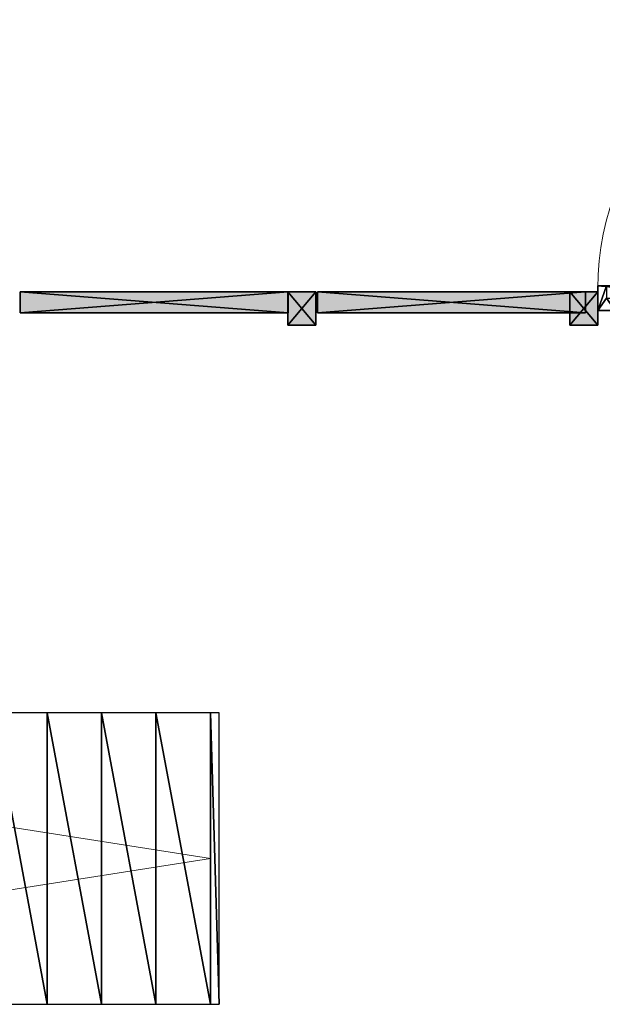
# Model space of a CAD drawing. Header units: inches. Extents: x 15 to 546804, y -66 to 267312.
# Tile 451 of 478: x 459926 to 462282, y 131466 to 135450. Entities that reach past the tile are written whole.
import ezdxf

# ---------------------------------------------------------------- set-up
doc = ezdxf.new("R2010")
doc.units = ezdxf.units.IN
doc.header["$MEASUREMENT"] = 0

msp = doc.modelspace()

# ---------------------------------------------------------------- hatches: boundary and pattern name
at = {"lineweight": 20}
h = msp.add_hatch(color=7, dxfattribs=at)
h.dxf.hatch_style = 1
h.paths.add_polyline_path([(462151.5, 134348.2), (461129.8, 134348.2), (461129.8, 134263.2), (462151.5, 134263.2)])
h.paths.add_polyline_path([(461010.7, 134348.2), (459927.5, 134348.2), (459927.5, 134263.2), (461010.7, 134263.2)])
h.paths.add_polyline_path([(459809.9, 134348.2), (458725.1, 134348.2), (458725.1, 134263.2), (459809.9, 134263.2)])
h = msp.add_hatch(color=7, dxfattribs=at)
h.dxf.hatch_style = 1
h.paths.add_polyline_path([(461123.5, 134348.2), (461010.7, 134348.2), (461010.7, 134213.2), (461123.5, 134213.2)])
h = msp.add_hatch(color=7, dxfattribs=at)
h.dxf.hatch_style = 1
h.paths.add_polyline_path([(462264.3, 134348.2), (462151.5, 134348.2), (462151.5, 134213.2), (462264.3, 134213.2)])

# ---------------------------------------------------------------- linework, layer by layer
at = {"color": 7}
for p, q in [((459927.5, 134263.2, 2930), (459927.5, 134348.2, 2930)), ((459927.5, 134348.2, 2930), (461012.3, 134348.2, 2930)), ((459927.5, 134263.2, 3000), (459927.5, 134348.2, 3000)), ((459927.5, 134348.2, 3000), (461012.3, 134348.2, 3000)), ((459927.5, 134348.2, 3000), (459927.5, 134348.2, 2930)), ((459927.5, 134263.2, 2680), (459927.5, 134348.2, 2680)), ((459927.5, 134348.2, 2680), (461012.3, 134348.2, 2680)), ((459927.5, 134263.2, 2700), (459927.5, 134348.2, 2700)), ((459927.5, 134348.2, 2700), (461012.3, 134348.2, 2700)), ((459927.5, 134348.2, 2700), (459927.5, 134348.2, 2680)), ((459927.5, 134348.2, 2680), (461012.3, 134348.2, 2680)), ((459927.5, 134263.2, 2680), (459927.5, 134348.2, 2680)), ((459927.5, 134348.2, 300), (459927.5, 134348.2, 2680)), ((459927.5, 134263.2, 300), (459927.5, 134348.2, 300)), ((459927.5, 134348.2, 300), (461012.3, 134348.2, 300)), ((461010.7, 134348.2, 3500), (461123.5, 134348.2, 3500)), ((461010.7, 134213.2, 3500), (461010.7, 134348.2, 3500)), ((461010.7, 134348.2, 300), (461010.7, 134348.2, 3500)), ((461010.7, 134213.2, 300), (461010.7, 134348.2, 300)), ((461010.7, 134348.2, 300), (461123.5, 134348.2, 300)), ((461012.3, 134348.2, 2930), (461012.3, 134263.2, 2930)), ((461012.3, 134348.2, 3000), (461012.3, 134263.2, 3000)), ((461012.3, 134348.2, 3000), (461012.3, 134348.2, 2930)), ((461012.3, 134348.2, 2680), (461012.3, 134263.2, 2680)), ((461012.3, 134348.2, 2700), (461012.3, 134263.2, 2700)), ((461012.3, 134348.2, 2700), (461012.3, 134348.2, 2680)), ((461012.3, 134348.2, 2680), (461012.3, 134263.2, 2680)), ((461012.3, 134348.2, 300), (461012.3, 134348.2, 2680)), ((461012.3, 134348.2, 300), (461012.3, 134263.2, 300)), ((461123.5, 134348.2, 3500), (461123.5, 134213.2, 3500)), ((461123.5, 134348.2, 300), (461123.5, 134213.2, 300)), ((461123.5, 134348.2, 300), (461123.5, 134348.2, 3500)), ((461129.8, 134263.2, 2930), (461129.8, 134348.2, 2930)), ((461129.8, 134348.2, 2930), (462214.7, 134348.2, 2930)), ((461129.8, 134263.2, 3000), (461129.8, 134348.2, 3000)), ((461129.8, 134348.2, 3000), (462214.7, 134348.2, 3000)), ((461129.8, 134348.2, 3000), (461129.8, 134348.2, 2930)), ((461129.8, 134263.2, 2680), (461129.8, 134348.2, 2680)), ((461129.8, 134348.2, 2680), (462214.7, 134348.2, 2680)), ((461129.8, 134263.2, 2700), (461129.8, 134348.2, 2700)), ((461129.8, 134348.2, 2700), (462214.7, 134348.2, 2700)), ((461129.8, 134348.2, 2700), (461129.8, 134348.2, 2680)), ((461129.8, 134348.2, 2680), (462214.7, 134348.2, 2680)), ((461129.8, 134263.2, 2680), (461129.8, 134348.2, 2680)), ((461129.8, 134348.2, 300), (461129.8, 134348.2, 2680)), ((461129.8, 134263.2, 300), (461129.8, 134348.2, 300)), ((461129.8, 134348.2, 300), (462214.7, 134348.2, 300)), ((462151.5, 134348.2, 9700), (462264.3, 134348.2, 9700)), ((462151.5, 134213.2, 9700), (462151.5, 134348.2, 9700)), ((462151.5, 134348.2, 6500), (462151.5, 134348.2, 9700)), ((462151.5, 134213.2, 6500), (462151.5, 134348.2, 6500)), ((462151.5, 134348.2, 6500), (462264.3, 134348.2, 6500)), ((462214.7, 134348.2, 2930), (462214.7, 134263.2, 2930)), ((462214.7, 134348.2, 3000), (462214.7, 134263.2, 3000)), ((462214.7, 134348.2, 3000), (462214.7, 134348.2, 2930)), ((462214.7, 134348.2, 2680), (462214.7, 134263.2, 2680)), ((462214.7, 134348.2, 2700), (462214.7, 134263.2, 2700)), ((462214.7, 134348.2, 2700), (462214.7, 134348.2, 2680)), ((462214.7, 134348.2, 2680), (462214.7, 134263.2, 2680)), ((462214.7, 134348.2, 300), (462214.7, 134348.2, 2680)), ((462214.7, 134348.2, 300), (462214.7, 134263.2, 300)), ((462299.3, 134372.7, 6130), (462264.3, 134372.7, 6130)), ((462264.3, 134372.7, 6130), (462264.3, 134372.7, 6200)), ((462264.3, 134372.7, 6200), (463350.7, 134372.7, 6200)), ((462264.3, 134272.7, 6130), (462264.3, 134372.7, 6130)), ((462264.3, 134272.7, 6200), (462264.3, 134372.7, 6200)), ((462264.3, 134348.2, 9700), (462264.3, 134213.2, 9700)), ((462264.3, 134348.2, 6500), (462264.3, 134213.2, 6500)), ((462264.3, 134348.2, 6500), (462264.3, 134348.2, 9700)), ((461012.3, 134263.2, 2930), (459927.5, 134263.2, 2930)), ((461012.3, 134263.2, 3000), (459927.5, 134263.2, 3000)), ((459927.5, 134263.2, 3000), (459927.5, 134263.2, 2930)), ((461012.3, 134263.2, 2680), (459927.5, 134263.2, 2680)), ((461012.3, 134263.2, 2700), (459927.5, 134263.2, 2700)), ((459927.5, 134263.2, 2700), (459927.5, 134263.2, 2680)), ((461012.3, 134263.2, 2680), (459927.5, 134263.2, 2680)), ((459927.5, 134263.2, 300), (459927.5, 134263.2, 2680)), ((461012.3, 134263.2, 300), (459927.5, 134263.2, 300)), ((461012.3, 134263.2, 3000), (461012.3, 134263.2, 2930)), ((461012.3, 134263.2, 2700), (461012.3, 134263.2, 2680)), ((461012.3, 134263.2, 300), (461012.3, 134263.2, 2680)), ((462214.7, 134263.2, 2930), (461129.8, 134263.2, 2930)), ((462214.7, 134263.2, 3000), (461129.8, 134263.2, 3000)), ((461129.8, 134263.2, 3000), (461129.8, 134263.2, 2930)), ((462214.7, 134263.2, 2680), (461129.8, 134263.2, 2680)), ((462214.7, 134263.2, 2700), (461129.8, 134263.2, 2700)), ((461129.8, 134263.2, 2700), (461129.8, 134263.2, 2680)), ((462214.7, 134263.2, 2680), (461129.8, 134263.2, 2680)), ((461129.8, 134263.2, 300), (461129.8, 134263.2, 2680)), ((462214.7, 134263.2, 300), (461129.8, 134263.2, 300)), ((462214.7, 134263.2, 3000), (462214.7, 134263.2, 2930)), ((462214.7, 134263.2, 2700), (462214.7, 134263.2, 2680)), ((462214.7, 134263.2, 300), (462214.7, 134263.2, 2680)), ((462334.3, 134272.7, 6130), (462264.3, 134272.7, 6130)), ((462264.3, 134272.7, 6130), (462264.3, 134272.7, 6200)), ((462264.3, 134272.7, 6200), (463350.7, 134272.7, 6200)), ((461123.5, 134213.2, 3500), (461010.7, 134213.2, 3500)), ((461010.7, 134213.2, 300), (461010.7, 134213.2, 3500)), ((461123.5, 134213.2, 300), (461010.7, 134213.2, 300)), ((461123.5, 134213.2, 300), (461123.5, 134213.2, 3500)), ((462264.3, 134213.2, 9700), (462151.5, 134213.2, 9700)), ((462151.5, 134213.2, 6500), (462151.5, 134213.2, 9700)), ((462264.3, 134213.2, 6500), (462151.5, 134213.2, 6500)), ((462264.3, 134213.2, 6500), (462264.3, 134213.2, 9700)), ((460037.1, 132645.7, 300), (459817.1, 132645.7, 300)), ((460037.1, 132645.7, 300), (460037.1, 131465.7, 300)), ((460257.1, 132645.7, 300), (460037.1, 132645.7, 300)), ((460257.1, 132645.7, 300), (460257.1, 131465.7, 300)), ((460477.1, 132645.7, 300), (460257.1, 132645.7, 300)), ((460477.1, 132645.7, 300), (460477.1, 131465.7, 300)), ((460697.1, 132645.7, 300), (460477.1, 132645.7, 300)), ((460732.1, 132645.7, 300), (460697.1, 132645.7, 300)), ((460697.1, 132645.7, 300), (460697.1, 131465.7, 300)), ((460732.1, 131465.7, 300), (460732.1, 132645.7, 300)), ((459817.1, 131465.7, 300), (460037.1, 131465.7, 300)), ((460037.1, 131465.7, 300), (460257.1, 131465.7, 300)), ((460257.1, 131465.7, 300), (460477.1, 131465.7, 300)), ((460477.1, 131465.7, 300), (460697.1, 131465.7, 300)), ((460697.1, 131465.7, 300), (460732.1, 131465.7, 300))]:
    msp.add_line(p, q, dxfattribs=at)
at = {"color": 7, "lineweight": 20}
for p, q in [((460697.1, 132055.7, 300), (456957.1, 132645.7, 300)), ((456957.1, 131465.7, 300), (460697.1, 132055.7, 300))]:
    msp.add_line(p, q, dxfattribs=at)
at = {"color": 7, "lineweight": 20, "extrusion": (0, 0, -1)}
msp.add_ellipse((463350.7, 134362.7, 4100), major_axis=(0, 1087.1), ratio=0.999391, start_param=-1.570796, end_param=0, dxfattribs=at)

# ---------------------------------------------------------------- meshes
at = {"color": 7}
mesh = msp.add_polyface(dxfattribs=at)
corners = [(461012.3, 134348.2, 2930), (459927.5, 134263.2, 2930), (459927.5, 134348.2, 2930), (461012.3, 134263.2, 2930)]
mesh.append_faces([[corners[k] for k in face] for face in [(0, 1, 2), (1, 0, 3)]], dxfattribs={"vtx0": -1, "color": 7})
mesh = msp.add_polyface(dxfattribs=at)
corners = [(461012.3, 134263.2, 3000), (459927.5, 134348.2, 3000), (459927.5, 134263.2, 3000), (461012.3, 134348.2, 3000)]
mesh.append_faces([[corners[k] for k in face] for face in [(0, 1, 2), (1, 0, 3)]], dxfattribs={"vtx0": -1, "color": 7})
mesh = msp.add_polyface(dxfattribs=at)
corners = [(459927.5, 134348.2, 3000), (461012.3, 134348.2, 2930), (459927.5, 134348.2, 2930), (461012.3, 134348.2, 3000)]
mesh.append_faces([[corners[k] for k in face] for face in [(0, 1, 2), (1, 0, 3)]], dxfattribs={"vtx0": -1, "color": 7})
mesh = msp.add_polyface(dxfattribs=at)
corners = [(459927.5, 134348.2, 3000), (459927.5, 134263.2, 2930), (459927.5, 134263.2, 3000), (459927.5, 134348.2, 2930)]
mesh.append_faces([[corners[k] for k in face] for face in [(0, 1, 2), (1, 0, 3)]], dxfattribs={"vtx0": -1, "color": 7})
mesh = msp.add_polyface(dxfattribs=at)
corners = [(461012.3, 134348.2, 2680), (459927.5, 134263.2, 2680), (459927.5, 134348.2, 2680), (461012.3, 134263.2, 2680)]
mesh.append_faces([[corners[k] for k in face] for face in [(0, 1, 2), (1, 0, 3)]], dxfattribs={"vtx0": -1, "color": 7})
mesh = msp.add_polyface(dxfattribs=at)
corners = [(461012.3, 134263.2, 2700), (459927.5, 134348.2, 2700), (459927.5, 134263.2, 2700), (461012.3, 134348.2, 2700)]
mesh.append_faces([[corners[k] for k in face] for face in [(0, 1, 2), (1, 0, 3)]], dxfattribs={"vtx0": -1, "color": 7})
mesh = msp.add_polyface(dxfattribs=at)
corners = [(459927.5, 134348.2, 2700), (461012.3, 134348.2, 2680), (459927.5, 134348.2, 2680), (461012.3, 134348.2, 2700)]
mesh.append_faces([[corners[k] for k in face] for face in [(0, 1, 2), (1, 0, 3)]], dxfattribs={"vtx0": -1, "color": 7})
mesh = msp.add_polyface(dxfattribs=at)
corners = [(459927.5, 134348.2, 2700), (459927.5, 134263.2, 2680), (459927.5, 134263.2, 2700), (459927.5, 134348.2, 2680)]
mesh.append_faces([[corners[k] for k in face] for face in [(0, 1, 2), (1, 0, 3)]], dxfattribs={"vtx0": -1, "color": 7})
mesh = msp.add_polyface(dxfattribs=at)
corners = [(461012.3, 134263.2, 2680), (459927.5, 134348.2, 2680), (459927.5, 134263.2, 2680), (461012.3, 134348.2, 2680)]
mesh.append_faces([[corners[k] for k in face] for face in [(0, 1, 2), (1, 0, 3)]], dxfattribs={"vtx0": -1, "color": 7})
mesh = msp.add_polyface(dxfattribs=at)
corners = [(459927.5, 134348.2, 2680), (459927.5, 134263.2, 300), (459927.5, 134263.2, 2680), (459927.5, 134348.2, 300)]
mesh.append_faces([[corners[k] for k in face] for face in [(0, 1, 2), (1, 0, 3)]], dxfattribs={"vtx0": -1, "color": 7})
mesh = msp.add_polyface(dxfattribs=at)
corners = [(459927.5, 134348.2, 2680), (461012.3, 134348.2, 300), (459927.5, 134348.2, 300), (461012.3, 134348.2, 2680)]
mesh.append_faces([[corners[k] for k in face] for face in [(0, 1, 2), (1, 0, 3)]], dxfattribs={"vtx0": -1, "color": 7})
mesh = msp.add_polyface(dxfattribs=at)
corners = [(461012.3, 134348.2, 300), (459927.5, 134263.2, 300), (459927.5, 134348.2, 300), (461012.3, 134263.2, 300)]
mesh.append_faces([[corners[k] for k in face] for face in [(0, 1, 2), (1, 0, 3)]], dxfattribs={"vtx0": -1, "color": 7})
mesh = msp.add_polyface(dxfattribs=at)
corners = [(461123.5, 134213.2, 3500), (461010.7, 134348.2, 3500), (461010.7, 134213.2, 3500), (461123.5, 134348.2, 3500)]
mesh.append_faces([[corners[k] for k in face] for face in [(0, 1, 2), (1, 0, 3)]], dxfattribs={"vtx0": -1, "color": 7})
mesh = msp.add_polyface(dxfattribs=at)
corners = [(461010.7, 134348.2, 3500), (461010.7, 134213.2, 300), (461010.7, 134213.2, 3500), (461010.7, 134348.2, 300)]
mesh.append_faces([[corners[k] for k in face] for face in [(0, 1, 2), (1, 0, 3)]], dxfattribs={"vtx0": -1, "color": 7})
mesh = msp.add_polyface(dxfattribs=at)
corners = [(461010.7, 134348.2, 3500), (461123.5, 134348.2, 300), (461010.7, 134348.2, 300), (461123.5, 134348.2, 3500)]
mesh.append_faces([[corners[k] for k in face] for face in [(0, 1, 2), (1, 0, 3)]], dxfattribs={"vtx0": -1, "color": 7})
mesh = msp.add_polyface(dxfattribs=at)
corners = [(461123.5, 134348.2, 300), (461010.7, 134213.2, 300), (461010.7, 134348.2, 300), (461123.5, 134213.2, 300)]
mesh.append_faces([[corners[k] for k in face] for face in [(0, 1, 2), (1, 0, 3)]], dxfattribs={"vtx0": -1, "color": 7})
mesh = msp.add_polyface(dxfattribs=at)
corners = [(461012.3, 134348.2, 2930), (461012.3, 134263.2, 3000), (461012.3, 134263.2, 2930), (461012.3, 134348.2, 3000)]
mesh.append_faces([[corners[k] for k in face] for face in [(0, 1, 2), (1, 0, 3)]], dxfattribs={"vtx0": -1, "color": 7})
mesh = msp.add_polyface(dxfattribs=at)
corners = [(461012.3, 134348.2, 2680), (461012.3, 134263.2, 2700), (461012.3, 134263.2, 2680), (461012.3, 134348.2, 2700)]
mesh.append_faces([[corners[k] for k in face] for face in [(0, 1, 2), (1, 0, 3)]], dxfattribs={"vtx0": -1, "color": 7})
mesh = msp.add_polyface(dxfattribs=at)
corners = [(461012.3, 134348.2, 300), (461012.3, 134263.2, 2680), (461012.3, 134263.2, 300), (461012.3, 134348.2, 2680)]
mesh.append_faces([[corners[k] for k in face] for face in [(0, 1, 2), (1, 0, 3)]], dxfattribs={"vtx0": -1, "color": 7})
mesh = msp.add_polyface(dxfattribs=at)
corners = [(461123.5, 134348.2, 300), (461123.5, 134213.2, 3500), (461123.5, 134213.2, 300), (461123.5, 134348.2, 3500)]
mesh.append_faces([[corners[k] for k in face] for face in [(0, 1, 2), (1, 0, 3)]], dxfattribs={"vtx0": -1, "color": 7})
mesh = msp.add_polyface(dxfattribs=at)
corners = [(462214.7, 134348.2, 2930), (461129.8, 134263.2, 2930), (461129.8, 134348.2, 2930), (462214.7, 134263.2, 2930)]
mesh.append_faces([[corners[k] for k in face] for face in [(0, 1, 2), (1, 0, 3)]], dxfattribs={"vtx0": -1, "color": 7})
mesh = msp.add_polyface(dxfattribs=at)
corners = [(462214.7, 134263.2, 3000), (461129.8, 134348.2, 3000), (461129.8, 134263.2, 3000), (462214.7, 134348.2, 3000)]
mesh.append_faces([[corners[k] for k in face] for face in [(0, 1, 2), (1, 0, 3)]], dxfattribs={"vtx0": -1, "color": 7})
mesh = msp.add_polyface(dxfattribs=at)
corners = [(461129.8, 134348.2, 3000), (462214.7, 134348.2, 2930), (461129.8, 134348.2, 2930), (462214.7, 134348.2, 3000)]
mesh.append_faces([[corners[k] for k in face] for face in [(0, 1, 2), (1, 0, 3)]], dxfattribs={"vtx0": -1, "color": 7})
mesh = msp.add_polyface(dxfattribs=at)
corners = [(461129.8, 134348.2, 3000), (461129.8, 134263.2, 2930), (461129.8, 134263.2, 3000), (461129.8, 134348.2, 2930)]
mesh.append_faces([[corners[k] for k in face] for face in [(0, 1, 2), (1, 0, 3)]], dxfattribs={"vtx0": -1, "color": 7})
mesh = msp.add_polyface(dxfattribs=at)
corners = [(462214.7, 134348.2, 2680), (461129.8, 134263.2, 2680), (461129.8, 134348.2, 2680), (462214.7, 134263.2, 2680)]
mesh.append_faces([[corners[k] for k in face] for face in [(0, 1, 2), (1, 0, 3)]], dxfattribs={"vtx0": -1, "color": 7})
mesh = msp.add_polyface(dxfattribs=at)
corners = [(462214.7, 134263.2, 2700), (461129.8, 134348.2, 2700), (461129.8, 134263.2, 2700), (462214.7, 134348.2, 2700)]
mesh.append_faces([[corners[k] for k in face] for face in [(0, 1, 2), (1, 0, 3)]], dxfattribs={"vtx0": -1, "color": 7})
mesh = msp.add_polyface(dxfattribs=at)
corners = [(461129.8, 134348.2, 2700), (462214.7, 134348.2, 2680), (461129.8, 134348.2, 2680), (462214.7, 134348.2, 2700)]
mesh.append_faces([[corners[k] for k in face] for face in [(0, 1, 2), (1, 0, 3)]], dxfattribs={"vtx0": -1, "color": 7})
mesh = msp.add_polyface(dxfattribs=at)
corners = [(461129.8, 134348.2, 2700), (461129.8, 134263.2, 2680), (461129.8, 134263.2, 2700), (461129.8, 134348.2, 2680)]
mesh.append_faces([[corners[k] for k in face] for face in [(0, 1, 2), (1, 0, 3)]], dxfattribs={"vtx0": -1, "color": 7})
mesh = msp.add_polyface(dxfattribs=at)
corners = [(462214.7, 134263.2, 2680), (461129.8, 134348.2, 2680), (461129.8, 134263.2, 2680), (462214.7, 134348.2, 2680)]
mesh.append_faces([[corners[k] for k in face] for face in [(0, 1, 2), (1, 0, 3)]], dxfattribs={"vtx0": -1, "color": 7})
mesh = msp.add_polyface(dxfattribs=at)
corners = [(461129.8, 134348.2, 2680), (461129.8, 134263.2, 300), (461129.8, 134263.2, 2680), (461129.8, 134348.2, 300)]
mesh.append_faces([[corners[k] for k in face] for face in [(0, 1, 2), (1, 0, 3)]], dxfattribs={"vtx0": -1, "color": 7})
mesh = msp.add_polyface(dxfattribs=at)
corners = [(461129.8, 134348.2, 2680), (462214.7, 134348.2, 300), (461129.8, 134348.2, 300), (462214.7, 134348.2, 2680)]
mesh.append_faces([[corners[k] for k in face] for face in [(0, 1, 2), (1, 0, 3)]], dxfattribs={"vtx0": -1, "color": 7})
mesh = msp.add_polyface(dxfattribs=at)
corners = [(462214.7, 134348.2, 300), (461129.8, 134263.2, 300), (461129.8, 134348.2, 300), (462214.7, 134263.2, 300)]
mesh.append_faces([[corners[k] for k in face] for face in [(0, 1, 2), (1, 0, 3)]], dxfattribs={"vtx0": -1, "color": 7})
mesh = msp.add_polyface(dxfattribs=at)
corners = [(462264.3, 134213.2, 9700), (462151.5, 134348.2, 9700), (462151.5, 134213.2, 9700), (462264.3, 134348.2, 9700)]
mesh.append_faces([[corners[k] for k in face] for face in [(0, 1, 2), (1, 0, 3)]], dxfattribs={"vtx0": -1, "color": 7})
mesh = msp.add_polyface(dxfattribs=at)
corners = [(462151.5, 134348.2, 9700), (462151.5, 134213.2, 6500), (462151.5, 134213.2, 9700), (462151.5, 134348.2, 6500)]
mesh.append_faces([[corners[k] for k in face] for face in [(0, 1, 2), (1, 0, 3)]], dxfattribs={"vtx0": -1, "color": 7})
mesh = msp.add_polyface(dxfattribs=at)
corners = [(462151.5, 134348.2, 9700), (462264.3, 134348.2, 6500), (462151.5, 134348.2, 6500), (462264.3, 134348.2, 9700)]
mesh.append_faces([[corners[k] for k in face] for face in [(0, 1, 2), (1, 0, 3)]], dxfattribs={"vtx0": -1, "color": 7})
mesh = msp.add_polyface(dxfattribs=at)
corners = [(462264.3, 134348.2, 6500), (462151.5, 134213.2, 6500), (462151.5, 134348.2, 6500), (462264.3, 134213.2, 6500)]
mesh.append_faces([[corners[k] for k in face] for face in [(0, 1, 2), (1, 0, 3)]], dxfattribs={"vtx0": -1, "color": 7})
mesh = msp.add_polyface(dxfattribs=at)
corners = [(462214.7, 134348.2, 2930), (462214.7, 134263.2, 3000), (462214.7, 134263.2, 2930), (462214.7, 134348.2, 3000)]
mesh.append_faces([[corners[k] for k in face] for face in [(0, 1, 2), (1, 0, 3)]], dxfattribs={"vtx0": -1, "color": 7})
mesh = msp.add_polyface(dxfattribs=at)
corners = [(462214.7, 134348.2, 2680), (462214.7, 134263.2, 2700), (462214.7, 134263.2, 2680), (462214.7, 134348.2, 2700)]
mesh.append_faces([[corners[k] for k in face] for face in [(0, 1, 2), (1, 0, 3)]], dxfattribs={"vtx0": -1, "color": 7})
mesh = msp.add_polyface(dxfattribs=at)
corners = [(462214.7, 134348.2, 300), (462214.7, 134263.2, 2680), (462214.7, 134263.2, 300), (462214.7, 134348.2, 2680)]
mesh.append_faces([[corners[k] for k in face] for face in [(0, 1, 2), (1, 0, 3)]], dxfattribs={"vtx0": -1, "color": 7})
mesh = msp.add_polyface(dxfattribs=at)
corners = [(462264.3, 134372.7, 6200), (462299.3, 134372.7, 6130), (462264.3, 134372.7, 6130), (462299.3, 134372.7, 6165), (463315.7, 134372.7, 6165), (463350.7, 134372.7, 6130), (463315.7, 134372.7, 6130), (463350.7, 134372.7, 6200)]
mesh.append_faces([[corners[k] for k in face] for face in [(0, 1, 2), (4, 5, 6)]], dxfattribs={"vtx0": -1, "color": 7})
mesh.append_faces([[corners[k] for k in face] for face in [(1, 0, 3), (3, 0, 4), (5, 4, 7), (7, 4, 0)]], dxfattribs={"vtx0": -1, "vtx1": -1, "color": 7})
mesh = msp.add_polyface(dxfattribs=at)
corners = [(462299.3, 134372.7, 6130), (462264.3, 134272.7, 6130), (462264.3, 134372.7, 6130), (462299.3, 134322.7, 6130), (462334.3, 134272.7, 6130), (462334.3, 134322.7, 6130)]
mesh.append_faces([[corners[k] for k in face] for face in [(0, 1, 2), (4, 3, 5)]], dxfattribs={"vtx0": -1, "color": 7})
mesh.append_faces([[corners[k] for k in face] for face in [(1, 3, 4)]], dxfattribs={"vtx0": -1, "vtx1": -1, "color": 7})
mesh.append_faces([[corners[k] for k in face] for face in [(1, 0, 3)]], dxfattribs={"vtx0": -1, "vtx2": -1, "color": 7})
mesh = msp.add_polyface(dxfattribs=at)
corners = [(462264.3, 134372.7, 6200), (462264.3, 134272.7, 6130), (462264.3, 134272.7, 6200), (462264.3, 134372.7, 6130)]
mesh.append_faces([[corners[k] for k in face] for face in [(0, 1, 2), (1, 0, 3)]], dxfattribs={"vtx0": -1, "color": 7})
mesh = msp.add_polyface(dxfattribs=at)
corners = [(463350.7, 134272.7, 6200), (462264.3, 134372.7, 6200), (462264.3, 134272.7, 6200), (463350.7, 134372.7, 6200)]
mesh.append_faces([[corners[k] for k in face] for face in [(0, 1, 2), (1, 0, 3)]], dxfattribs={"vtx0": -1, "color": 7})
mesh = msp.add_polyface(dxfattribs=at)
corners = [(462264.3, 134348.2, 6500), (462264.3, 134213.2, 9700), (462264.3, 134213.2, 6500), (462264.3, 134348.2, 9700)]
mesh.append_faces([[corners[k] for k in face] for face in [(0, 1, 2), (1, 0, 3)]], dxfattribs={"vtx0": -1, "color": 7})
mesh = msp.add_polyface(dxfattribs=at)
corners = [(461012.3, 134263.2, 3000), (459927.5, 134263.2, 2930), (461012.3, 134263.2, 2930), (459927.5, 134263.2, 3000)]
mesh.append_faces([[corners[k] for k in face] for face in [(0, 1, 2), (1, 0, 3)]], dxfattribs={"vtx0": -1, "color": 7})
mesh = msp.add_polyface(dxfattribs=at)
corners = [(461012.3, 134263.2, 2700), (459927.5, 134263.2, 2680), (461012.3, 134263.2, 2680), (459927.5, 134263.2, 2700)]
mesh.append_faces([[corners[k] for k in face] for face in [(0, 1, 2), (1, 0, 3)]], dxfattribs={"vtx0": -1, "color": 7})
mesh = msp.add_polyface(dxfattribs=at)
corners = [(461012.3, 134263.2, 2680), (459927.5, 134263.2, 300), (461012.3, 134263.2, 300), (459927.5, 134263.2, 2680)]
mesh.append_faces([[corners[k] for k in face] for face in [(0, 1, 2), (1, 0, 3)]], dxfattribs={"vtx0": -1, "color": 7})
mesh = msp.add_polyface(dxfattribs=at)
corners = [(462214.7, 134263.2, 3000), (461129.8, 134263.2, 2930), (462214.7, 134263.2, 2930), (461129.8, 134263.2, 3000)]
mesh.append_faces([[corners[k] for k in face] for face in [(0, 1, 2), (1, 0, 3)]], dxfattribs={"vtx0": -1, "color": 7})
mesh = msp.add_polyface(dxfattribs=at)
corners = [(462214.7, 134263.2, 2700), (461129.8, 134263.2, 2680), (462214.7, 134263.2, 2680), (461129.8, 134263.2, 2700)]
mesh.append_faces([[corners[k] for k in face] for face in [(0, 1, 2), (1, 0, 3)]], dxfattribs={"vtx0": -1, "color": 7})
mesh = msp.add_polyface(dxfattribs=at)
corners = [(462214.7, 134263.2, 2680), (461129.8, 134263.2, 300), (462214.7, 134263.2, 300), (461129.8, 134263.2, 2680)]
mesh.append_faces([[corners[k] for k in face] for face in [(0, 1, 2), (1, 0, 3)]], dxfattribs={"vtx0": -1, "color": 7})
mesh = msp.add_polyface(dxfattribs=at)
corners = [(463350.7, 134272.7, 6200), (463280.7, 134272.7, 6130), (463350.7, 134272.7, 6130), (462334.3, 134272.7, 6130), (462264.3, 134272.7, 6130), (462264.3, 134272.7, 6200)]
mesh.append_faces([[corners[k] for k in face] for face in [(0, 1, 2), (4, 0, 5)]], dxfattribs={"vtx0": -1, "color": 7})
mesh.append_faces([[corners[k] for k in face] for face in [(1, 0, 3), (3, 0, 4)]], dxfattribs={"vtx0": -1, "vtx1": -1, "color": 7})
mesh = msp.add_polyface(dxfattribs=at)
corners = [(461123.5, 134213.2, 3500), (461010.7, 134213.2, 300), (461123.5, 134213.2, 300), (461010.7, 134213.2, 3500)]
mesh.append_faces([[corners[k] for k in face] for face in [(0, 1, 2), (1, 0, 3)]], dxfattribs={"vtx0": -1, "color": 7})
mesh = msp.add_polyface(dxfattribs=at)
corners = [(462264.3, 134213.2, 9700), (462151.5, 134213.2, 6500), (462264.3, 134213.2, 6500), (462151.5, 134213.2, 9700)]
mesh.append_faces([[corners[k] for k in face] for face in [(0, 1, 2), (1, 0, 3)]], dxfattribs={"vtx0": -1, "color": 7})
mesh = msp.add_polyface(dxfattribs=at)
corners = [(460037.1, 131465.7, 300), (459817.1, 132645.7, 300), (459817.1, 131465.7, 300), (460037.1, 132645.7, 300)]
mesh.append_faces([[corners[k] for k in face] for face in [(0, 1, 2), (1, 0, 3)]], dxfattribs={"vtx0": -1, "color": 7})
mesh = msp.add_polyface(dxfattribs=at)
corners = [(460257.1, 131465.7, 300), (460037.1, 132645.7, 300), (460037.1, 131465.7, 300), (460257.1, 132645.7, 300)]
mesh.append_faces([[corners[k] for k in face] for face in [(0, 1, 2), (1, 0, 3)]], dxfattribs={"vtx0": -1, "color": 7})
mesh = msp.add_polyface(dxfattribs=at)
corners = [(460477.1, 131465.7, 300), (460257.1, 132645.7, 300), (460257.1, 131465.7, 300), (460477.1, 132645.7, 300)]
mesh.append_faces([[corners[k] for k in face] for face in [(0, 1, 2), (1, 0, 3)]], dxfattribs={"vtx0": -1, "color": 7})
mesh = msp.add_polyface(dxfattribs=at)
corners = [(460697.1, 131465.7, 300), (460477.1, 132645.7, 300), (460477.1, 131465.7, 300), (460697.1, 132645.7, 300)]
mesh.append_faces([[corners[k] for k in face] for face in [(0, 1, 2), (1, 0, 3)]], dxfattribs={"vtx0": -1, "color": 7})
mesh = msp.add_polyface(dxfattribs=at)
corners = [(460732.1, 131465.7, 300), (460697.1, 132645.7, 300), (460697.1, 131465.7, 300), (460732.1, 132645.7, 300)]
mesh.append_faces([[corners[k] for k in face] for face in [(0, 1, 2), (1, 0, 3)]], dxfattribs={"vtx0": -1, "color": 7})

doc.saveas('drawing.dxf')
